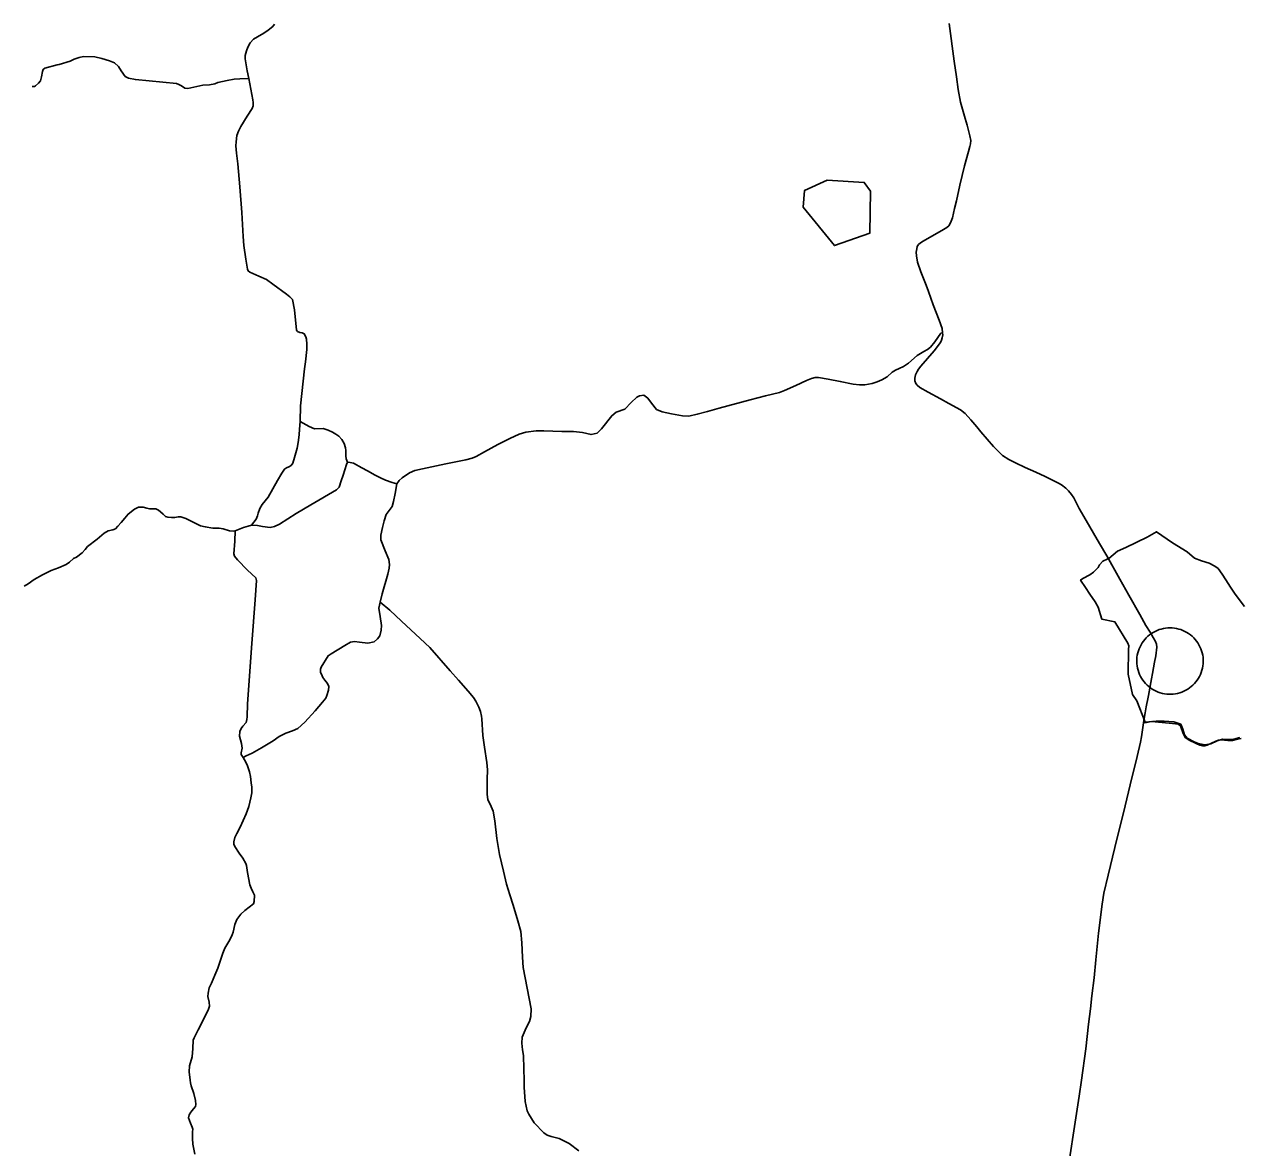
# Model space of a CAD drawing. Extents: x -789162 to -606354, y -1062736 to -945481.
# Drawn here: x -688578 to -681981, y -955119 to -949014 of the extents above; entities that cross this region are included whole.
import ezdxf

# ---------------------------------------------------------------- set-up
doc = ezdxf.new("R2010")
doc.units = 0
for name, color, linetype in [('_SIRSI VZTAHY_OP vodnich zdroju II stupne', 7, 'Continuous'), ('_SIRSI VZTAHY_SILNICE I TRIDY_STAV', 7, 'Continuous'), ('_SIRSI VZTAHY_SILNICE III TRIDY_STAV', 7, 'Continuous')]:
    doc.layers.add(name, color=color, linetype=linetype)

msp = doc.modelspace()

# ---------------------------------------------------------------- linework, layer by layer
at = {"layer": '_SIRSI VZTAHY_OP vodnich zdroju II stupne'}
for points in [[(-684347.3, -950007.4), (-684338.9, -949917.1), (-684217.2, -949861.7), (-684014.8, -949873.7), (-683981.1, -949921.9), (-683984.7, -950149.6), (-684177.4, -950217.1)], [(-682354, -952293.8), (-682342.1, -952294.2), (-682330.2, -952295.4), (-682318.4, -952297.4), (-682306.8, -952300.1), (-682295.4, -952303.6), (-682284.3, -952307.8), (-682273.4, -952312.8), (-682262.9, -952318.5), (-682252.8, -952324.9), (-682243.1, -952331.9), (-682234, -952339.5), (-682225.3, -952347.8), (-682217.2, -952356.5), (-682209.7, -952365.8), (-682202.9, -952375.6), (-682196.7, -952385.8), (-682191.2, -952396.4), (-682186.4, -952407.3), (-682182.3, -952418.6), (-682179, -952430), (-682176.5, -952441.7), (-682174.7, -952453.5), (-682173.7, -952465.4), (-682173.5, -952477.3), (-682174.1, -952489.3), (-682175.5, -952501.1), (-682177.6, -952512.9), (-682180.6, -952524.4), (-682184.3, -952535.8), (-682188.7, -952546.9), (-682193.8, -952557.6), (-682199.7, -952568.1), (-682206.2, -952578), (-682213.4, -952587.6), (-682221.2, -952596.6), (-682229.6, -952605.1), (-682238.5, -952613.1), (-682247.9, -952620.4), (-682257.8, -952627.1), (-682268.1, -952633.1), (-682278.8, -952638.5), (-682289.8, -952643.1), (-682301.1, -952647), (-682312.6, -952650.1), (-682324.3, -952652.4), (-682336.1, -952654), (-682348.1, -952654.8), (-682360, -952654.8), (-682371.9, -952654), (-682383.7, -952652.4), (-682395.5, -952650.1), (-682407, -952647), (-682418.3, -952643.1), (-682429.3, -952638.5), (-682440, -952633.1), (-682450.3, -952627.1), (-682460.2, -952620.4), (-682469.6, -952613.1), (-682478.5, -952605.1), (-682486.9, -952596.6), (-682494.7, -952587.6), (-682501.8, -952578), (-682508.4, -952568.1), (-682514.2, -952557.6), (-682519.4, -952546.9), (-682523.8, -952535.8), (-682527.5, -952524.4), (-682530.4, -952512.9), (-682532.6, -952501.1), (-682534, -952489.3), (-682534.5, -952477.3), (-682534.4, -952465.4), (-682533.4, -952453.5), (-682531.6, -952441.7), (-682529, -952430), (-682525.7, -952418.6), (-682521.7, -952407.3), (-682516.9, -952396.4), (-682511.4, -952385.8), (-682505.2, -952375.6), (-682498.3, -952365.8), (-682490.8, -952356.5), (-682482.7, -952347.8), (-682474.1, -952339.5), (-682464.9, -952331.9), (-682455.3, -952324.9), (-682445.2, -952318.5), (-682434.7, -952312.8), (-682423.8, -952307.8), (-682412.7, -952303.6), (-682401.2, -952300.1), (-682389.6, -952297.4), (-682377.8, -952295.4), (-682366, -952294.2)]]:
    msp.add_lwpolyline(points, close=True, dxfattribs=at)
msp.add_lwpolyline([(-681974.1, -952889.3), (-682007.4, -952899.3), (-682040.6, -952900.4), (-682069.5, -952898.2), (-682098.3, -952907), (-682132.7, -952923.6), (-682164.8, -952930.3), (-682200.3, -952922.5), (-682222.4, -952912.6), (-682260.1, -952892.6), (-682274.5, -952874.9), (-682284.5, -952844.9), (-682295.6, -952817.2), (-682333.3, -952805), (-682385.4, -952801.7), (-682429.7, -952800.6), (-682488.5, -952806.1), (-682533.9, -952689.7), (-682557.2, -952656.5), (-682580.5, -952545.3), (-682579.4, -952412.3), (-682577.2, -952392.3), (-682583.8, -952376.8), (-682653.7, -952261.5), (-682724.6, -952246), (-682744.6, -952180.6), (-682761.2, -952152.9), (-682788.9, -952110.8), (-682813.3, -952075.3), (-682839.9, -952034.3), (-682827.7, -952026.5), (-682788.9, -952006.6), (-682770.1, -951992.1), (-682743.5, -951965.5), (-682737.9, -951951.1), (-682719.1, -951932.3), (-682694.7, -951921.2), (-682685.8, -951916.8), (-682639.3, -951876.9), (-682593.8, -951858), (-682478.5, -951800.4), (-682427.5, -951771.5), (-682340, -951831.4), (-682261.2, -951881.3), (-682220.2, -951915.7), (-682183.6, -951929), (-682141.5, -951942.3), (-682110.5, -951958.9), (-682091.6, -951972.2), (-682070.6, -952002.1), (-682050.6, -952033.4), (-682025.1, -952073.3), (-682000.7, -952111), (-681949.7, -952178.6)], dxfattribs=at)
at = {"layer": '_SIRSI VZTAHY_SILNICE I TRIDY_STAV'}
for points in [[(-683589.1, -950690.4), (-683592.2, -950666.8), (-683607.8, -950621.6), (-683640.4, -950537.8), (-683666.8, -950466.3), (-683679.5, -950431.1), (-683707.4, -950358.5), (-683725.7, -950307.6), (-683731.3, -950272.9), (-683732.2, -950253.3), (-683729.9, -950234.6), (-683727.3, -950222), (-683719.9, -950211), (-683709.8, -950202.1), (-683694.3, -950192.7), (-683584.6, -950129.6), (-683566.4, -950118), (-683556.3, -950109.6), (-683549, -950097.6), (-683542.6, -950084.3), (-683536.2, -950065.6), (-683524.1, -950014.7), (-683514.5, -949972.9), (-683495.1, -949888.5), (-683470.5, -949782.7), (-683449.2, -949704.8), (-683441.8, -949678.8), (-683437.8, -949663.2), (-683436.8, -949645.8), (-683441.5, -949620.1), (-683449.1, -949591.4), (-683456.6, -949561.6), (-683465.9, -949525.4), (-683491.8, -949438.2), (-683503.9, -949369), (-683513.8, -949299.6), (-683526.1, -949214.3), (-683554.4, -949009.2)], [(-682497.8, -952810.1), (-682492.8, -952776.2), (-682488.8, -952754.8), (-682483.8, -952723.8), (-682472.8, -952670.8), (-682471.4, -952661.8), (-682454.6, -952570.6), (-682449.5, -952541.5), (-682438.2, -952480.5), (-682431.1, -952446.1), (-682425, -952398.3), (-682427.6, -952383.1), (-682433.5, -952368.1), (-682445.3, -952346.7), (-682462.5, -952317.2), (-682484.7, -952280.6), (-682517.9, -952222), (-682577.2, -952116.5), (-682626.4, -952028.9), (-682696.6, -951902.4), (-682736.4, -951835.9), (-682821.4, -951688.6), (-682847.2, -951644.5), (-682864.5, -951612.9), (-682877.2, -951586.9), (-682889.8, -951568.5), (-682905, -951549.8), (-682919.1, -951535), (-682942.6, -951517.6), (-682959.6, -951507), (-683032.2, -951472.1), (-683083, -951448.6), (-683141.3, -951422.4), (-683193.5, -951397.5), (-683230.1, -951378.9), (-683263.1, -951356.7), (-683287.5, -951333.8), (-683312.1, -951309.2), (-683346.6, -951268), (-683381.7, -951229.3), (-683404.1, -951201.6), (-683436.4, -951162.9), (-683467.1, -951128.6), (-683492.6, -951108.8), (-683554.7, -951074.4), (-683600.1, -951049.7), (-683668, -951014.1), (-683712.8, -950987.5), (-683727, -950975.2), (-683733.9, -950965.4), (-683739.3, -950951.1), (-683739.8, -950937.3), (-683736.1, -950919.1), (-683727.8, -950900.9), (-683721.1, -950888.9), (-683708.1, -950871.9), (-683671, -950829.6), (-683635.1, -950788.7), (-683600.3, -950743.2), (-683594.8, -950730.8), (-683591, -950718.4), (-683588.8, -950701.7), (-683589.1, -950690.4)], [(-682925.2, -955345.1), (-682848, -954839.1), (-682834.5, -954752), (-682811.3, -954580.6), (-682797.2, -954447.6), (-682786.7, -954363.4), (-682778.8, -954293.1), (-682766.8, -954195.9), (-682756.6, -954097.5), (-682741.7, -953952.2), (-682722.6, -953795), (-682713.4, -953736.2), (-682689.3, -953637.7), (-682653.2, -953487.5), (-682597.3, -953260.7), (-682569.8, -953146.1), (-682532.2, -952992.2), (-682514.8, -952914.8), (-682509.2, -952886.6), (-682497.8, -952810.1)]]:
    msp.add_lwpolyline(points, dxfattribs=at)
at = {"layer": '_SIRSI VZTAHY_SILNICE III TRIDY_STAV'}
for points in [[(-687217.8, -949014.2), (-687228, -949025.6), (-687252.8, -949046.4), (-687276.7, -949062.2), (-687311.6, -949082.2), (-687332.5, -949095.7), (-687351.6, -949115.1), (-687363.9, -949137.9), (-687371.5, -949158.9), (-687377.4, -949183.4), (-687377.9, -949202), (-687366.9, -949267.9), (-687358.5, -949309.7)], [(-687358.5, -949309.7), (-687407, -949310.9), (-687438, -949312.5), (-687476.4, -949320), (-687526.6, -949329.8), (-687542.2, -949337.7), (-687572.2, -949342.7), (-687607.9, -949345.8), (-687690.2, -949363.9), (-687705, -949362.1), (-687723, -949349.2), (-687738.2, -949341.6), (-687751.2, -949336.4), (-687973.6, -949314.7), (-688011.2, -949307.8), (-688029.9, -949297.3), (-688051, -949266.7), (-688066.7, -949243.7), (-688086.9, -949223), (-688115, -949212), (-688156.8, -949199.6), (-688195, -949190.9), (-688256.6, -949189.9), (-688279.1, -949194.1), (-688306.7, -949204.2), (-688328.6, -949214.9), (-688389, -949232.6), (-688399.2, -949235.2), (-688466.7, -949252.9), (-688475, -949259.8), (-688478.9, -949269.9), (-688483.6, -949299.2), (-688488.9, -949321.6), (-688500.9, -949334.7), (-688515.9, -949348.2), (-688523.1, -949352.2), (-688533.9, -949351.9), (-688534.1, -949351.8)], [(-687358.5, -949309.7), (-687335.5, -949424.6), (-687333.6, -949438.9), (-687334.1, -949456.9), (-687340.2, -949472), (-687366.4, -949513.5), (-687402.1, -949569.3), (-687414.8, -949595.5), (-687422.7, -949618.8), (-687427.6, -949652.4), (-687428, -949675.2), (-687425.3, -949714.9), (-687418.4, -949772.6), (-687406.9, -949898), (-687396.1, -950036.7), (-687388.6, -950167.8), (-687385.3, -950215.6), (-687374, -950291.1), (-687365.4, -950345.2), (-687361.9, -950354.1), (-687353.4, -950361.5), (-687304.3, -950382.6), (-687262.4, -950400.4), (-687227.7, -950425.8), (-687152.9, -950481.4), (-687134.6, -950495.6), (-687120.8, -950510.5), (-687109.2, -950566), (-687098.6, -950675.6), (-687092.8, -950684.3), (-687081.7, -950688.5), (-687068.9, -950690.5), (-687056.5, -950695.4), (-687048.1, -950712.6), (-687044.9, -950724.8), (-687042.1, -950752.8), (-687042.3, -950780.6), (-687049.4, -950849.1), (-687055.7, -950886.2), (-687076.7, -951087.5), (-687079.6, -951171.9)], [(-683589.1, -950690.4), (-683598.3, -950692.7), (-683631.8, -950739.5), (-683654.2, -950767.8), (-683671, -950780.8), (-683690.6, -950792.6), (-683727.4, -950813.7), (-683775.4, -950855), (-683800.9, -950874.1), (-683824.9, -950885.2), (-683844.6, -950893.1), (-683863.3, -950904.1), (-683890.9, -950929), (-683919.7, -950946.6), (-683945.2, -950956.8), (-683972.7, -950966.2), (-684011.8, -950973), (-684040.9, -950973.3), (-684074.4, -950969.7), (-684145, -950954.8), (-684211.8, -950942.4), (-684264.3, -950933), (-684281.5, -950934.1), (-684301.4, -950938.7), (-684328.9, -950950), (-684387.2, -950977.2), (-684447.9, -951004.2), (-684474.6, -951014.9), (-684551.7, -951033.8), (-684635.5, -951054.3), (-684802.7, -951099.9), (-684866.7, -951117.6), (-684921.9, -951133.3), (-684967.6, -951143.5), (-685002.4, -951140.9), (-685061.7, -951130.3), (-685113.1, -951120.2), (-685142.8, -951107.9), (-685170.8, -951072.6), (-685190.3, -951045.8), (-685211.6, -951029.6), (-685236.4, -951032.4), (-685251, -951040.3), (-685281.6, -951070.1), (-685316.2, -951106.2), (-685362.6, -951122.4), (-685386.7, -951141.5), (-685442.9, -951212.3), (-685466.2, -951235.6), (-685498.4, -951243.4), (-685545.6, -951232.1), (-685594.2, -951227.6), (-685656.9, -951227), (-685755.3, -951223.7), (-685797.8, -951222.6), (-685852.7, -951230.4), (-685889.7, -951241.2), (-685940.5, -951265.1), (-686004.8, -951297.5), (-686077.5, -951336.7), (-686122.3, -951361.9), (-686144.7, -951371.7), (-686179.8, -951380.4), (-686288.4, -951403.4), (-686414.9, -951430.1), (-686455.7, -951439.1), (-686484.8, -951451.9), (-686525.1, -951478.8), (-686541.1, -951493.4), (-686553.2, -951511.6)], [(-687079.6, -951171.9), (-687083.4, -951214.4), (-687085.1, -951245), (-687090, -951287.2), (-687095.4, -951317.9), (-687110.4, -951369), (-687119.4, -951398.5), (-687127.2, -951411.1), (-687140.2, -951418.5), (-687154.2, -951423.5), (-687164.2, -951431.5), (-687177.8, -951453.8), (-687201.9, -951493.6), (-687253.6, -951583.1), (-687284.8, -951622.8), (-687298.9, -951646), (-687306.5, -951670.4), (-687310.5, -951686), (-687317.3, -951703.4), (-687343.7, -951735.4)], [(-687079.6, -951171.9), (-687031, -951200.6), (-687000.9, -951212), (-686954.6, -951210.7), (-686927.4, -951220.3), (-686903.1, -951230.6), (-686884.9, -951240.7), (-686869.6, -951253.1), (-686852.5, -951270.5), (-686840.2, -951291.4), (-686832.5, -951315.1), (-686831.2, -951330.5), (-686830.2, -951359.6), (-686829, -951376), (-686822.2, -951393.2)], [(-686822.2, -951393.2), (-686827.8, -951405.9), (-686845.7, -951463.4), (-686856.6, -951495.3), (-686867.4, -951529.6), (-686881.8, -951544.6), (-687021.1, -951625.9), (-687101.4, -951672.6), (-687190.6, -951729.8), (-687217.9, -951743.1), (-687242.7, -951748), (-687283, -951743.5), (-687310.1, -951737.7), (-687343.7, -951735.4)], [(-686553.2, -951511.6), (-686578.5, -951504.3), (-686616.2, -951491.3), (-686642.5, -951478.6), (-686671.8, -951463.7), (-686713.6, -951441.5), (-686744.1, -951425.2), (-686789.8, -951399.8), (-686807.9, -951394.6), (-686822.2, -951393.2)], [(-686553.2, -951511.6), (-686562.6, -951563.3), (-686571.3, -951607.6), (-686578.8, -951634), (-686611.6, -951678.6), (-686623.1, -951712), (-686631.6, -951749), (-686641.5, -951790.4), (-686640.9, -951815.4), (-686617, -951875.1), (-686597.7, -951923), (-686593.1, -951948.8), (-686594.9, -951970.1), (-686602.7, -952002.5), (-686633, -952109.1), (-686644.8, -952153.7)], [(-687431.4, -951766.4), (-687443, -951768.3), (-687463.2, -951767.4), (-687496.6, -951755.8), (-687519.2, -951753), (-687553.5, -951751.3), (-687595.1, -951744.2), (-687619.9, -951740.3), (-687641.5, -951729.5), (-687675.5, -951712.7), (-687700.6, -951699), (-687726.6, -951691.1), (-687741.4, -951690.1), (-687759.6, -951693.5), (-687778.3, -951695), (-687798, -951692.1), (-687809.8, -951688.1), (-687824, -951675.8), (-687837.3, -951664), (-687848.8, -951654.4), (-687863.6, -951647.6), (-687881.7, -951646.5), (-687897.8, -951646.8), (-687912.3, -951643.1), (-687931.2, -951638), (-687956.4, -951638.9), (-687979.5, -951648.8), (-688013.9, -951675.3), (-688031.6, -951697.5), (-688051.8, -951721.6), (-688070, -951742.2), (-688082.3, -951755.5), (-688097.6, -951761.9), (-688121.7, -951765.9), (-688143.8, -951779.1), (-688181.7, -951811.1), (-688234.3, -951852.4), (-688246.6, -951868.2), (-688263.4, -951886.9), (-688293.4, -951909.5), (-688310.1, -951917.4), (-688331.7, -951937.5), (-688350.9, -951949.4), (-688392.7, -951968), (-688432.1, -951982.8), (-688478.8, -952004.9), (-688524.1, -952031), (-688556.1, -952055.1), (-688577.7, -952066.9)], [(-687431.4, -951766.4), (-687433.8, -951822.5), (-687438.9, -951890.8), (-687435.5, -951904.5), (-687419.1, -951923.7), (-687364.8, -951980.2), (-687320.7, -952022.7), (-687316.2, -952037.4), (-687323, -952140.8), (-687341.7, -952378.3), (-687364.8, -952706.6), (-687366.9, -952777.5), (-687368.5, -952792.6), (-687372.8, -952808.1), (-687389.9, -952828), (-687399.2, -952840), (-687406.3, -952856.7), (-687408.2, -952882.3), (-687397.6, -952923.1), (-687393.9, -952947.1), (-687399.2, -952973.3), (-687399.4, -952982.6), (-687388.5, -952998.3)], [(-687343.7, -951735.4), (-687360.8, -951740.7), (-687387.3, -951749), (-687413.7, -951759.7), (-687431.4, -951766.4)], [(-686644.8, -952153.7), (-686651.5, -952186.3), (-686644.9, -952232.2), (-686637.6, -952281), (-686638.7, -952306.3), (-686646.8, -952336.9), (-686659.9, -952353.9), (-686677.2, -952369.1), (-686712, -952377.2), (-686757.6, -952371.9), (-686784.7, -952368.1), (-686806.5, -952371.9), (-686836.2, -952389.2), (-686910.9, -952434.3), (-686926.7, -952445.7), (-686965.2, -952506.6), (-686969, -952518.9), (-686967.8, -952534), (-686960.3, -952553.7), (-686955.4, -952564), (-686944.8, -952577.8), (-686930.8, -952596.8), (-686923.5, -952612.2), (-686924.6, -952631.7), (-686934, -952662.1), (-686940.5, -952676.1), (-686958.1, -952698.1), (-686998, -952744.6), (-687054.1, -952806.8), (-687091.5, -952840.6), (-687121, -952853.2), (-687156.7, -952865.9), (-687192.6, -952885.1), (-687225.5, -952907.9), (-687288.7, -952946.3), (-687340.7, -952974.3), (-687372.9, -952990.1), (-687388.5, -952998.3)], [(-685566.1, -955135.1), (-685618.5, -955096), (-685646, -955080.7), (-685671.5, -955069.4), (-685715.1, -955057.7), (-685736.6, -955050.1), (-685755.1, -955037.6), (-685808.1, -954984.3), (-685837.8, -954937), (-685845.4, -954918.2), (-685856.7, -954867.1), (-685862, -954790.2), (-685862.5, -954751), (-685863.5, -954690.8), (-685865.9, -954617.9), (-685871.6, -954586.2), (-685875.3, -954549.8), (-685872.4, -954517.8), (-685851.2, -954466.4), (-685833.8, -954433.2), (-685826.3, -954405), (-685823.9, -954364.5), (-685867.5, -954138.8), (-685870.6, -954084.1), (-685875.1, -954004.8), (-685880.9, -953943.2), (-685896.5, -953885.9), (-685921.7, -953801.6), (-685939.8, -953745.3), (-685959.1, -953686.6), (-685975.3, -953615.8), (-685996, -953525.6), (-686010.7, -953439), (-686022, -953341.7), (-686031.4, -953289.2), (-686041.7, -953264.9), (-686059.7, -953226.9), (-686064.2, -953199.1), (-686062.5, -953117.3), (-686060.8, -953066), (-686064.8, -953026), (-686078.1, -952942.7), (-686087.6, -952878.9), (-686092.9, -952787.9), (-686094.6, -952773.8), (-686100.2, -952749.1), (-686109.2, -952725.2), (-686124.6, -952693), (-686138.4, -952672.8), (-686167.4, -952638), (-686219.7, -952578.1), (-686263.9, -952528), (-686375.5, -952401.2), (-686427.6, -952351.4), (-686528.6, -952257.1), (-686592.9, -952197.6), (-686644.8, -952153.7)], [(-682497.8, -952810.1), (-682481.8, -952807.5), (-682455.9, -952803.2), (-682435.4, -952804.3), (-682340.7, -952813.4), (-682309.4, -952817.7), (-682296.6, -952826.1), (-682282.1, -952868.3), (-682276.1, -952881.5), (-682272.3, -952889.8), (-682249.5, -952904.6), (-682211.2, -952923.1), (-682192.1, -952932.1), (-682177.6, -952934.5), (-682164.3, -952934.2), (-682152.2, -952931.3), (-682104.8, -952910.4), (-682090.8, -952904.8), (-682077.6, -952902.4), (-682039.5, -952906.2), (-682026.8, -952906.8), (-682013.8, -952905.1), (-681987.6, -952898.1), (-681967.4, -952894.9)], [(-687388.5, -952998.3), (-687374.5, -953023.7), (-687365.4, -953043.6), (-687354.5, -953076.4), (-687349.2, -953101.7), (-687344.9, -953136.3), (-687342.3, -953160.4), (-687342, -953191.1), (-687346.8, -953217.3), (-687358.7, -953264.6), (-687373.1, -953305.1), (-687405.4, -953376.9), (-687423.5, -953411.2), (-687433.3, -953433.1), (-687440.1, -953455.9), (-687438.9, -953468.9), (-687434.4, -953481.6), (-687410.8, -953517.3), (-687390.3, -953546.2), (-687374.1, -953573.5), (-687370.3, -953584.8), (-687364.5, -953622.9), (-687352.9, -953690.6), (-687345.7, -953708.9), (-687336.2, -953727.7), (-687327.8, -953745.9), (-687328.6, -953780.3), (-687333.1, -953792.9), (-687379.6, -953829.8), (-687401.4, -953850.5), (-687423.6, -953878.8), (-687434.7, -953906.6), (-687442.3, -953948.1), (-687447.9, -953962.7), (-687461, -953988.5), (-687488.6, -954034.1), (-687499.9, -954061.8), (-687527.2, -954142.7), (-687541.9, -954181.6), (-687561.1, -954224.5), (-687573.3, -954250.8), (-687578.7, -954279.1), (-687580.7, -954296.5), (-687573.7, -954328.2), (-687571.2, -954349.4), (-687576.2, -954366.6), (-687599.5, -954410.5), (-687633.4, -954477.3), (-687655.8, -954522), (-687660.1, -954534.9), (-687662.4, -954579.4), (-687666.4, -954625.4), (-687679.4, -954673), (-687681.2, -954706.6), (-687677.3, -954750.8), (-687675.7, -954765.6), (-687671.7, -954782.6), (-687656.6, -954824.6), (-687647.1, -954861.6), (-687645.5, -954883.3), (-687648, -954894.3), (-687658.6, -954907.9), (-687672.5, -954925.2), (-687681.9, -954940.3), (-687684.9, -954956.4), (-687675.1, -954985.4), (-687665.9, -955007.7), (-687662.4, -955017.7), (-687663.5, -955032.6), (-687664, -955067.8), (-687662.7, -955098.5), (-687651.1, -955153)]]:
    msp.add_lwpolyline(points, dxfattribs=at)

doc.saveas('drawing.dxf')
